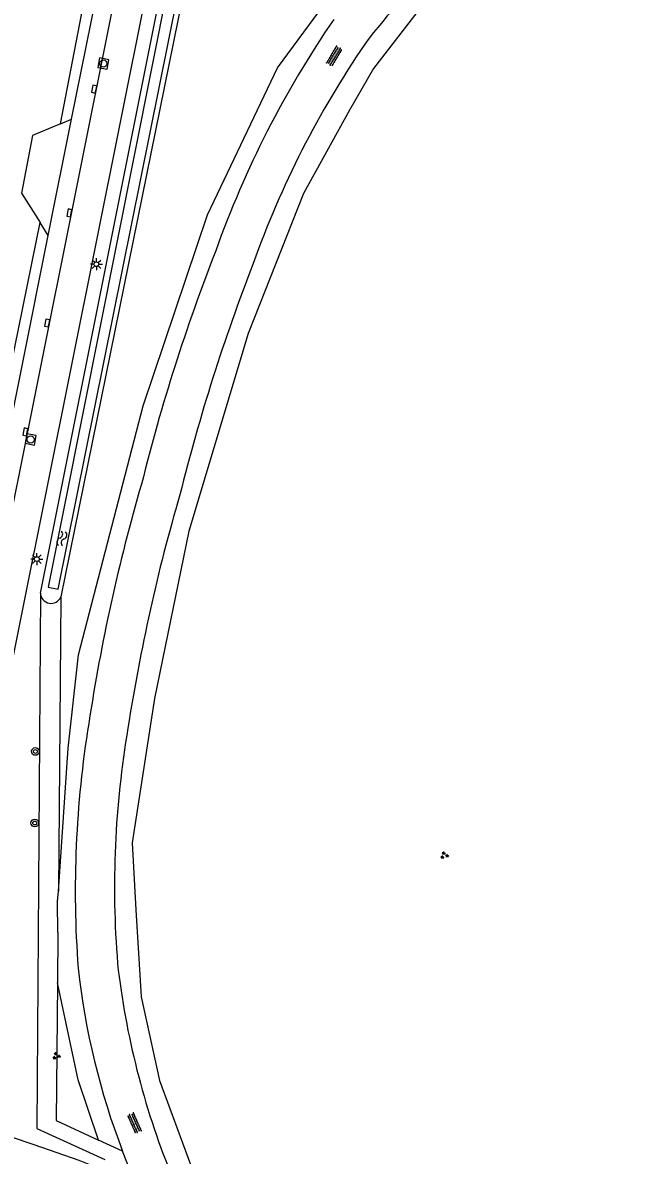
# Model space of a CAD drawing. Extents: x 124000 to 128010, y 398999 to 403000.
# Drawn here: x 127864 to 127928.3, y 399083 to 399201.1 of the extents above; entities that cross this region are included whole.
import ezdxf

# ---------------------------------------------------------------- set-up
doc = ezdxf.new("R2010")
doc.units = 0
for name, color, linetype in [('gg-afsc-erfafscheiding', 7, 'Continuous'), ('gg-knt-verharding', 7, 'Continuous'), ('gg-knt-verharding nz', 7, 'Continuous'), ('gg-kntw-bovenkant insteek waterloop', 7, 'Continuous'), ('gg-kntw-waterlijn', 7, 'Continuous'), ('gt-grn-groengrens', 7, 'Continuous'), ('gt-symb-boom', 7, 'Continuous'), ('gt-symb-groenvak', 7, 'Continuous'), ('gt-symb-kolk', 7, 'Continuous'), ('gt-symb-lichtmast', 7, 'Continuous'), ('gt-symb-overige verharding', 7, 'Continuous'), ('gt-symb-rioolschacht', 7, 'Continuous'), ('gt-symb-watersymbool', 7, 'Continuous')]:
    doc.layers.add(name, color=color, linetype=linetype)

# ---------------------------------------------------------------- blocks, each defined once
blk = doc.blocks.new('gt0-OVH')
at = {"layer": 'gt-symb-overige verharding'}
for points in [[(-0.97, 0.3), (-0.97, 0.31), (-0.96, 0.32), (-0.97, 0.33), (-0.97, 0.34), (-0.98, 0.35), (-0.99, 0.35), (-1, 0.36), (-1.01, 0.35), (-1.02, 0.35), (-1.03, 0.34), (-1.03, 0.33), (-1.04, 0.32), (-1.03, 0.31), (-1.03, 0.3), (-1.02, 0.29), (-1.01, 0.29), (-1, 0.28), (-0.99, 0.29), (-0.98, 0.29)], [(-0.87, 0.11), (-0.87, 0.12), (-0.86, 0.13), (-0.87, 0.14), (-0.87, 0.15), (-0.88, 0.16), (-0.89, 0.16), (-0.9, 0.16), (-0.91, 0.16), (-0.92, 0.16), (-0.93, 0.15), (-0.93, 0.14), (-0.94, 0.13), (-0.93, 0.12), (-0.93, 0.11), (-0.92, 0.1), (-0.91, 0.09), (-0.9, 0.09), (-0.89, 0.09), (-0.88, 0.1)], [(-0.77, 0.3), (-0.77, 0.31), (-0.76, 0.32), (-0.77, 0.33), (-0.77, 0.34), (-0.78, 0.35), (-0.79, 0.35), (-0.8, 0.36), (-0.81, 0.35), (-0.82, 0.35), (-0.83, 0.34), (-0.83, 0.33), (-0.84, 0.32), (-0.83, 0.31), (-0.83, 0.3), (-0.82, 0.29), (-0.81, 0.29), (-0.8, 0.28), (-0.79, 0.29), (-0.78, 0.29)], [(-0.67, 0.11), (-0.67, 0.12), (-0.66, 0.13), (-0.67, 0.14), (-0.67, 0.15), (-0.68, 0.16), (-0.69, 0.16), (-0.7, 0.16), (-0.71, 0.16), (-0.72, 0.16), (-0.73, 0.15), (-0.73, 0.14), (-0.74, 0.13), (-0.73, 0.12), (-0.73, 0.11), (-0.72, 0.1), (-0.71, 0.09), (-0.7, 0.09), (-0.69, 0.09), (-0.68, 0.1)], [(-0.57, 0.3), (-0.57, 0.31), (-0.56, 0.32), (-0.57, 0.33), (-0.57, 0.34), (-0.58, 0.35), (-0.59, 0.35), (-0.6, 0.36), (-0.61, 0.35), (-0.62, 0.35), (-0.63, 0.34), (-0.63, 0.33), (-0.64, 0.32), (-0.63, 0.31), (-0.63, 0.3), (-0.62, 0.29), (-0.61, 0.29), (-0.6, 0.28), (-0.59, 0.29), (-0.58, 0.29)], [(-0.47, 0.11), (-0.47, 0.12), (-0.46, 0.13), (-0.47, 0.14), (-0.47, 0.15), (-0.48, 0.16), (-0.49, 0.16), (-0.5, 0.16), (-0.51, 0.16), (-0.52, 0.16), (-0.53, 0.15), (-0.53, 0.14), (-0.54, 0.13), (-0.53, 0.12), (-0.53, 0.11), (-0.52, 0.1), (-0.51, 0.09), (-0.5, 0.09), (-0.49, 0.09), (-0.48, 0.1)], [(-0.37, 0.3), (-0.37, 0.31), (-0.36, 0.32), (-0.37, 0.33), (-0.37, 0.34), (-0.38, 0.35), (-0.39, 0.35), (-0.4, 0.36), (-0.41, 0.35), (-0.42, 0.35), (-0.43, 0.34), (-0.43, 0.33), (-0.44, 0.32), (-0.43, 0.31), (-0.43, 0.3), (-0.42, 0.29), (-0.41, 0.29), (-0.4, 0.28), (-0.39, 0.29), (-0.38, 0.29)], [(-0.27, 0.11), (-0.27, 0.12), (-0.26, 0.13), (-0.27, 0.14), (-0.27, 0.15), (-0.28, 0.16), (-0.29, 0.16), (-0.3, 0.16), (-0.31, 0.16), (-0.32, 0.16), (-0.33, 0.15), (-0.33, 0.14), (-0.34, 0.13), (-0.33, 0.12), (-0.33, 0.11), (-0.32, 0.1), (-0.31, 0.09), (-0.3, 0.09), (-0.29, 0.09), (-0.28, 0.1)], [(-0.17, 0.3), (-0.17, 0.31), (-0.16, 0.32), (-0.17, 0.33), (-0.17, 0.34), (-0.18, 0.35), (-0.19, 0.35), (-0.2, 0.36), (-0.21, 0.35), (-0.22, 0.35), (-0.23, 0.34), (-0.23, 0.33), (-0.24, 0.32), (-0.23, 0.31), (-0.23, 0.3), (-0.22, 0.29), (-0.21, 0.29), (-0.2, 0.28), (-0.19, 0.29), (-0.18, 0.29)], [(-0.07, 0.11), (-0.07, 0.12), (-0.06, 0.13), (-0.07, 0.14), (-0.07, 0.15), (-0.08, 0.16), (-0.09, 0.16), (-0.1, 0.16), (-0.11, 0.16), (-0.12, 0.16), (-0.13, 0.15), (-0.13, 0.14), (-0.14, 0.13), (-0.13, 0.12), (-0.13, 0.11), (-0.12, 0.1), (-0.11, 0.09), (-0.1, 0.09), (-0.09, 0.09), (-0.08, 0.1)], [(0.03, 0.3), (0.03, 0.31), (0.04, 0.32), (0.03, 0.33), (0.03, 0.34), (0.02, 0.35), (0.01, 0.35), (0, 0.36), (-0.01, 0.35), (-0.02, 0.35), (-0.03, 0.34), (-0.03, 0.33), (-0.04, 0.32), (-0.03, 0.31), (-0.03, 0.3), (-0.02, 0.29), (-0.01, 0.29), (0, 0.28), (0.01, 0.29), (0.02, 0.29)], [(0.13, 0.11), (0.13, 0.12), (0.14, 0.13), (0.13, 0.14), (0.13, 0.15), (0.12, 0.16), (0.11, 0.16), (0.1, 0.16), (0.09, 0.16), (0.08, 0.16), (0.07, 0.15), (0.07, 0.14), (0.06, 0.13), (0.07, 0.12), (0.07, 0.11), (0.08, 0.1), (0.09, 0.09), (0.1, 0.09), (0.11, 0.09), (0.12, 0.1)], [(0.23, 0.3), (0.23, 0.31), (0.24, 0.32), (0.23, 0.33), (0.23, 0.34), (0.22, 0.35), (0.21, 0.35), (0.2, 0.36), (0.19, 0.35), (0.18, 0.35), (0.17, 0.34), (0.17, 0.33), (0.16, 0.32), (0.17, 0.31), (0.17, 0.3), (0.18, 0.29), (0.19, 0.29), (0.2, 0.28), (0.21, 0.29), (0.22, 0.29)], [(0.33, 0.11), (0.33, 0.12), (0.34, 0.13), (0.33, 0.14), (0.33, 0.15), (0.32, 0.16), (0.31, 0.16), (0.3, 0.16), (0.29, 0.16), (0.28, 0.16), (0.27, 0.15), (0.27, 0.14), (0.26, 0.13), (0.27, 0.12), (0.27, 0.11), (0.28, 0.1), (0.29, 0.09), (0.3, 0.09), (0.31, 0.09), (0.32, 0.1)], [(0.43, 0.3), (0.43, 0.31), (0.44, 0.32), (0.43, 0.33), (0.43, 0.34), (0.42, 0.35), (0.41, 0.35), (0.4, 0.36), (0.39, 0.35), (0.38, 0.35), (0.37, 0.34), (0.37, 0.33), (0.36, 0.32), (0.37, 0.31), (0.37, 0.3), (0.38, 0.29), (0.39, 0.29), (0.4, 0.28), (0.41, 0.29), (0.42, 0.29)], [(0.53, 0.11), (0.53, 0.12), (0.54, 0.13), (0.53, 0.14), (0.53, 0.15), (0.52, 0.16), (0.51, 0.16), (0.5, 0.16), (0.49, 0.16), (0.48, 0.16), (0.47, 0.15), (0.47, 0.14), (0.46, 0.13), (0.47, 0.12), (0.47, 0.11), (0.48, 0.1), (0.49, 0.09), (0.5, 0.09), (0.51, 0.09), (0.52, 0.1)], [(0.63, 0.3), (0.63, 0.31), (0.64, 0.32), (0.63, 0.33), (0.63, 0.34), (0.62, 0.35), (0.61, 0.35), (0.6, 0.36), (0.59, 0.35), (0.58, 0.35), (0.57, 0.34), (0.57, 0.33), (0.56, 0.32), (0.57, 0.31), (0.57, 0.3), (0.58, 0.29), (0.59, 0.29), (0.6, 0.28), (0.61, 0.29), (0.62, 0.29)], [(0.73, 0.11), (0.73, 0.12), (0.74, 0.13), (0.73, 0.14), (0.73, 0.15), (0.72, 0.16), (0.71, 0.16), (0.7, 0.16), (0.69, 0.16), (0.68, 0.16), (0.67, 0.15), (0.67, 0.14), (0.66, 0.13), (0.67, 0.12), (0.67, 0.11), (0.68, 0.1), (0.69, 0.09), (0.7, 0.09), (0.71, 0.09), (0.72, 0.1)], [(0.83, 0.3), (0.83, 0.31), (0.84, 0.32), (0.83, 0.33), (0.83, 0.34), (0.82, 0.35), (0.81, 0.35), (0.8, 0.36), (0.79, 0.35), (0.78, 0.35), (0.77, 0.34), (0.77, 0.33), (0.76, 0.32), (0.77, 0.31), (0.77, 0.3), (0.78, 0.29), (0.79, 0.29), (0.8, 0.28), (0.81, 0.29), (0.82, 0.29)], [(0.93, 0.11), (0.93, 0.12), (0.94, 0.13), (0.93, 0.14), (0.93, 0.15), (0.92, 0.16), (0.91, 0.16), (0.9, 0.16), (0.89, 0.16), (0.88, 0.16), (0.87, 0.15), (0.87, 0.14), (0.86, 0.13), (0.87, 0.12), (0.87, 0.11), (0.88, 0.1), (0.89, 0.09), (0.9, 0.09), (0.91, 0.09), (0.92, 0.1)], [(1.03, 0.3), (1.03, 0.31), (1.04, 0.32), (1.03, 0.33), (1.03, 0.34), (1.02, 0.35), (1.01, 0.35), (1, 0.36), (0.99, 0.35), (0.98, 0.35), (0.97, 0.34), (0.97, 0.33), (0.96, 0.32), (0.97, 0.31), (0.97, 0.3), (0.98, 0.29), (0.99, 0.29), (1, 0.28), (1.01, 0.29), (1.02, 0.29)], [(-0.97, -0.14), (-0.97, -0.13), (-0.96, -0.12), (-0.97, -0.11), (-0.97, -0.1), (-0.98, -0.09), (-0.99, -0.09), (-1, -0.08), (-1.01, -0.09), (-1.02, -0.09), (-1.03, -0.1), (-1.03, -0.11), (-1.04, -0.12), (-1.03, -0.13), (-1.03, -0.14), (-1.02, -0.15), (-1.01, -0.15), (-1, -0.16), (-0.99, -0.15), (-0.98, -0.15)], [(-0.87, -0.33), (-0.87, -0.32), (-0.86, -0.31), (-0.87, -0.3), (-0.87, -0.29), (-0.88, -0.28), (-0.89, -0.28), (-0.9, -0.28), (-0.91, -0.28), (-0.92, -0.28), (-0.93, -0.29), (-0.93, -0.3), (-0.94, -0.31), (-0.93, -0.32), (-0.93, -0.33), (-0.92, -0.34), (-0.91, -0.35), (-0.9, -0.35), (-0.89, -0.35), (-0.88, -0.34)], [(-0.77, -0.14), (-0.77, -0.13), (-0.76, -0.12), (-0.77, -0.11), (-0.77, -0.1), (-0.78, -0.09), (-0.79, -0.09), (-0.8, -0.08), (-0.81, -0.09), (-0.82, -0.09), (-0.83, -0.1), (-0.83, -0.11), (-0.84, -0.12), (-0.83, -0.13), (-0.83, -0.14), (-0.82, -0.15), (-0.81, -0.15), (-0.8, -0.16), (-0.79, -0.15), (-0.78, -0.15)], [(-0.67, -0.33), (-0.67, -0.32), (-0.66, -0.31), (-0.67, -0.3), (-0.67, -0.29), (-0.68, -0.28), (-0.69, -0.28), (-0.7, -0.28), (-0.71, -0.28), (-0.72, -0.28), (-0.73, -0.29), (-0.73, -0.3), (-0.74, -0.31), (-0.73, -0.32), (-0.73, -0.33), (-0.72, -0.34), (-0.71, -0.35), (-0.7, -0.35), (-0.69, -0.35), (-0.68, -0.34)], [(-0.57, -0.14), (-0.57, -0.13), (-0.56, -0.12), (-0.57, -0.11), (-0.57, -0.1), (-0.58, -0.09), (-0.59, -0.09), (-0.6, -0.08), (-0.61, -0.09), (-0.62, -0.09), (-0.63, -0.1), (-0.63, -0.11), (-0.64, -0.12), (-0.63, -0.13), (-0.63, -0.14), (-0.62, -0.15), (-0.61, -0.15), (-0.6, -0.16), (-0.59, -0.15), (-0.58, -0.15)], [(-0.47, -0.33), (-0.47, -0.32), (-0.46, -0.31), (-0.47, -0.3), (-0.47, -0.29), (-0.48, -0.28), (-0.49, -0.28), (-0.5, -0.28), (-0.51, -0.28), (-0.52, -0.28), (-0.53, -0.29), (-0.53, -0.3), (-0.54, -0.31), (-0.53, -0.32), (-0.53, -0.33), (-0.52, -0.34), (-0.51, -0.35), (-0.5, -0.35), (-0.49, -0.35), (-0.48, -0.34)], [(-0.37, -0.14), (-0.37, -0.13), (-0.36, -0.12), (-0.37, -0.11), (-0.37, -0.1), (-0.38, -0.09), (-0.39, -0.09), (-0.4, -0.08), (-0.41, -0.09), (-0.42, -0.09), (-0.43, -0.1), (-0.43, -0.11), (-0.44, -0.12), (-0.43, -0.13), (-0.43, -0.14), (-0.42, -0.15), (-0.41, -0.15), (-0.4, -0.16), (-0.39, -0.15), (-0.38, -0.15)], [(-0.27, -0.33), (-0.27, -0.32), (-0.26, -0.31), (-0.27, -0.3), (-0.27, -0.29), (-0.28, -0.28), (-0.29, -0.28), (-0.3, -0.28), (-0.31, -0.28), (-0.32, -0.28), (-0.33, -0.29), (-0.33, -0.3), (-0.34, -0.31), (-0.33, -0.32), (-0.33, -0.33), (-0.32, -0.34), (-0.31, -0.35), (-0.3, -0.35), (-0.29, -0.35), (-0.28, -0.34)], [(-0.17, -0.14), (-0.17, -0.13), (-0.16, -0.12), (-0.17, -0.11), (-0.17, -0.1), (-0.18, -0.09), (-0.19, -0.09), (-0.2, -0.08), (-0.21, -0.09), (-0.22, -0.09), (-0.23, -0.1), (-0.23, -0.11), (-0.24, -0.12), (-0.23, -0.13), (-0.23, -0.14), (-0.22, -0.15), (-0.21, -0.15), (-0.2, -0.16), (-0.19, -0.15), (-0.18, -0.15)], [(-0.07, -0.33), (-0.07, -0.32), (-0.06, -0.31), (-0.07, -0.3), (-0.07, -0.29), (-0.08, -0.28), (-0.09, -0.28), (-0.1, -0.28), (-0.11, -0.28), (-0.12, -0.28), (-0.13, -0.29), (-0.13, -0.3), (-0.14, -0.31), (-0.13, -0.32), (-0.13, -0.33), (-0.12, -0.34), (-0.11, -0.35), (-0.1, -0.35), (-0.09, -0.35), (-0.08, -0.34)], [(0.03, -0.14), (0.03, -0.13), (0.04, -0.12), (0.03, -0.11), (0.03, -0.1), (0.02, -0.09), (0.01, -0.09), (0, -0.08), (-0.01, -0.09), (-0.02, -0.09), (-0.03, -0.1), (-0.03, -0.11), (-0.04, -0.12), (-0.03, -0.13), (-0.03, -0.14), (-0.02, -0.15), (-0.01, -0.15), (0, -0.16), (0.01, -0.15), (0.02, -0.15)], [(0.13, -0.33), (0.13, -0.32), (0.14, -0.31), (0.13, -0.3), (0.13, -0.29), (0.12, -0.28), (0.11, -0.28), (0.1, -0.28), (0.09, -0.28), (0.08, -0.28), (0.07, -0.29), (0.07, -0.3), (0.06, -0.31), (0.07, -0.32), (0.07, -0.33), (0.08, -0.34), (0.09, -0.35), (0.1, -0.35), (0.11, -0.35), (0.12, -0.34)], [(0.23, -0.14), (0.23, -0.13), (0.24, -0.12), (0.23, -0.11), (0.23, -0.1), (0.22, -0.09), (0.21, -0.09), (0.2, -0.08), (0.19, -0.09), (0.18, -0.09), (0.17, -0.1), (0.17, -0.11), (0.16, -0.12), (0.17, -0.13), (0.17, -0.14), (0.18, -0.15), (0.19, -0.15), (0.2, -0.16), (0.21, -0.15), (0.22, -0.15)], [(0.33, -0.33), (0.33, -0.32), (0.34, -0.31), (0.33, -0.3), (0.33, -0.29), (0.32, -0.28), (0.31, -0.28), (0.3, -0.28), (0.29, -0.28), (0.28, -0.28), (0.27, -0.29), (0.27, -0.3), (0.26, -0.31), (0.27, -0.32), (0.27, -0.33), (0.28, -0.34), (0.29, -0.35), (0.3, -0.35), (0.31, -0.35), (0.32, -0.34)], [(0.43, -0.14), (0.43, -0.13), (0.44, -0.12), (0.43, -0.11), (0.43, -0.1), (0.42, -0.09), (0.41, -0.09), (0.4, -0.08), (0.39, -0.09), (0.38, -0.09), (0.37, -0.1), (0.37, -0.11), (0.36, -0.12), (0.37, -0.13), (0.37, -0.14), (0.38, -0.15), (0.39, -0.15), (0.4, -0.16), (0.41, -0.15), (0.42, -0.15)], [(0.53, -0.33), (0.53, -0.32), (0.54, -0.31), (0.53, -0.3), (0.53, -0.29), (0.52, -0.28), (0.51, -0.28), (0.5, -0.28), (0.49, -0.28), (0.48, -0.28), (0.47, -0.29), (0.47, -0.3), (0.46, -0.31), (0.47, -0.32), (0.47, -0.33), (0.48, -0.34), (0.49, -0.35), (0.5, -0.35), (0.51, -0.35), (0.52, -0.34)], [(0.63, -0.14), (0.63, -0.13), (0.64, -0.12), (0.63, -0.11), (0.63, -0.1), (0.62, -0.09), (0.61, -0.09), (0.6, -0.08), (0.59, -0.09), (0.58, -0.09), (0.57, -0.1), (0.57, -0.11), (0.56, -0.12), (0.57, -0.13), (0.57, -0.14), (0.58, -0.15), (0.59, -0.15), (0.6, -0.16), (0.61, -0.15), (0.62, -0.15)], [(0.73, -0.33), (0.73, -0.32), (0.74, -0.31), (0.73, -0.3), (0.73, -0.29), (0.72, -0.28), (0.71, -0.28), (0.7, -0.28), (0.69, -0.28), (0.68, -0.28), (0.67, -0.29), (0.67, -0.3), (0.66, -0.31), (0.67, -0.32), (0.67, -0.33), (0.68, -0.34), (0.69, -0.35), (0.7, -0.35), (0.71, -0.35), (0.72, -0.34)], [(0.83, -0.14), (0.83, -0.13), (0.84, -0.12), (0.83, -0.11), (0.83, -0.1), (0.82, -0.09), (0.81, -0.09), (0.8, -0.08), (0.79, -0.09), (0.78, -0.09), (0.77, -0.1), (0.77, -0.11), (0.76, -0.12), (0.77, -0.13), (0.77, -0.14), (0.78, -0.15), (0.79, -0.15), (0.8, -0.16), (0.81, -0.15), (0.82, -0.15)], [(0.93, -0.33), (0.93, -0.32), (0.94, -0.31), (0.93, -0.3), (0.93, -0.29), (0.92, -0.28), (0.91, -0.28), (0.9, -0.28), (0.89, -0.28), (0.88, -0.28), (0.87, -0.29), (0.87, -0.3), (0.86, -0.31), (0.87, -0.32), (0.87, -0.33), (0.88, -0.34), (0.89, -0.35), (0.9, -0.35), (0.91, -0.35), (0.92, -0.34)], [(1.03, -0.14), (1.03, -0.13), (1.04, -0.12), (1.03, -0.11), (1.03, -0.1), (1.02, -0.09), (1.01, -0.09), (1, -0.08), (0.99, -0.09), (0.98, -0.09), (0.97, -0.1), (0.97, -0.11), (0.96, -0.12), (0.97, -0.13), (0.97, -0.14), (0.98, -0.15), (0.99, -0.15), (1, -0.16), (1.01, -0.15), (1.02, -0.15)]]:
    blk.add_lwpolyline(points, close=True, dxfattribs=at)
blk = doc.blocks.new('gt0-GRVAK')
at = {"layer": 'gt-symb-groenvak'}
for p, q in [((-0.11, 0.19), (-0.23, 0.24)), ((-0.18, 0.15), (0.09, 0.15)), ((-0.09, 0.21), (-0.16, 0.32)), ((-0.05, 0.21), (-0.05, 0.39)), ((0, 0.21), (0.06, 0.32)), ((0.01, 0.19), (0.13, 0.24)), ((0.26, -0.05), (0.2, 0.06)), ((0.3, -0.05), (0.3, 0.13)), ((0.35, -0.05), (0.41, 0.06)), ((-0.25, -0.23), (-0.36, -0.18)), ((-0.32, -0.26), (-0.05, -0.26)), ((-0.23, -0.21), (-0.29, -0.1)), ((-0.18, -0.2), (-0.18, -0.02)), ((-0.14, -0.21), (-0.07, -0.1)), ((-0.12, -0.23), (0, -0.18)), ((0.24, -0.07), (0.12, -0.02)), ((0.17, -0.11), (0.44, -0.11)), ((0.37, -0.07), (0.49, -0.02))]:
    blk.add_line(p, q, dxfattribs=at)
blk = doc.blocks.new('gt0-WA')
at = {"layer": 'gt-symb-watersymbool'}
for centre, start, end in [((-0.32, 0.02), 28.0725, 151.9275), ((0.43, 0.42), 208.0725, 331.9275), ((-0.32, -0.43), 28.0725, 151.9275), ((0.43, -0.03), 208.0725, 331.9275)]:
    blk.add_arc(centre, 0.425, start, end, dxfattribs=at)
blk = doc.blocks.new('gt0-KOLK')
at = {"layer": 'gt-symb-kolk'}
blk.add_lwpolyline([(0, 0), (0.38, 0), (0.38, 0.4), (-0.38, 0.4), (-0.38, 0), (0, 0)], dxfattribs=at)
blk = doc.blocks.new('gt0-LMAST')
at = {"layer": 'gt-symb-lichtmast'}
for p, q in [((-0.18, 0.17), (-0.45, 0.44)), ((-0.01, 0.25), (-0.01, 0.62)), ((0.17, 0.17), (0.44, 0.44)), ((-0.26, 0), (-0.63, 0)), ((-0.18, -0.18), (-0.45, -0.45)), ((-0.01, -0.25), (-0.01, -0.63)), ((0.44, -0.45), (0.17, -0.18)), ((0.24, 0), (0.62, 0))]:
    blk.add_line(p, q, dxfattribs=at)
blk.add_circle((-0.01, 0), 0.25, dxfattribs=at)
blk = doc.blocks.new('gt0-RS')
at = {"layer": 'gt-symb-rioolschacht'}
blk.add_lwpolyline([(-0.5, -0.5), (0.5, -0.5), (0.5, 0.5), (-0.5, 0.5)], close=True, dxfattribs=at)
blk.add_circle((0, 0), 0.375, dxfattribs=at)
blk = doc.blocks.new('gt0-BOOM')
at = {"layer": 'gt-symb-boom'}
for radius in [0.4, 0.2]:
    blk.add_circle((0, 0), radius, dxfattribs=at)

msp = doc.modelspace()

# ---------------------------------------------------------------- linework, layer by layer
at = {"layer": 'gg-afsc-erfafscheiding'}
msp.add_line((127855.64, 399130.29), (127865.83, 399180.25), dxfattribs=at)
msp.add_lwpolyline([(127867.94, 399190.53), (127873.98, 399221.78), (127871.84, 399222.12)], dxfattribs=at)
at = {"layer": 'gg-knt-verharding'}
for p, q in [((127854.23, 399091.24), (127885.34, 399246.12)), ((127869.11, 399191.02), (127876.21, 399226.3)), ((127867.94, 399190.53), (127869.11, 399191.02)), ((127866.68, 399178.91), (127865.83, 399180.25)), ((127857.15, 399131.43), (127866.68, 399178.91)), ((127875.27, 399081.32), (127874.42, 399083.44))]:
    msp.add_line(p, q, dxfattribs=at)
for points in [[(127867.94, 399190.53), (127865.04, 399189.33), (127863.89, 399183.3), (127865.83, 399180.25)], [(127873.02, 399081.21), (127869.92, 399082.45), (127865.2, 399084.09), (127860.44, 399085.69), (127855.37, 399087.26), (127855.03, 399087.46), (127854.54, 399087.86), (127854.13, 399088.33), (127853.78, 399089.01)]]:
    msp.add_lwpolyline(points, dxfattribs=at)
for centre, radius, start, end in [((127948.91, 399161.73), 61.64, 120.6956, 142.9629), ((127981.99, 399142.56), 103.82, 145.4657, 160.4542), ((127981.67, 399142.69), 99.35, 145.5761, 160.4192), ((128067.02, 399105.61), 196.41, 158.5969, 166.0481), ((128074.91, 399103.39), 200.45, 158.7665, 166.0046), ((128061.6, 399099.14), 192.87, 163.7935, 171.3869), ((128062.36, 399098.64), 189.58, 163.6954, 171.2301), ((127979.84, 399110.5), 110.34, 170.8586, 184.1574), ((127972.24, 399110.95), 98.65, 170.3144, 184.6246), ((127945.78, 399110.83), 76.43, 186.2575, 200.9972), ((127956.85, 399112.41), 83.48, 186.4719, 202.0046)]:
    msp.add_arc(centre, radius, start, end, dxfattribs=at)
at = {"layer": 'gg-knt-verharding nz'}
for p, q in [((127893.62, 399303.46), (127851.1, 399091.69)), ((127866.68, 399178.91), (127869.11, 399191.02))]:
    msp.add_line(p, q, dxfattribs=at)
at = {"layer": 'gg-kntw-bovenkant insteek waterloop'}
msp.add_line((127884.62, 399223.03), (127868, 399141.23), dxfattribs=at)
msp.add_lwpolyline([(127865.86, 399141.62), (127882.38, 399224.12), (127884.79, 399223.88)], dxfattribs=at)
msp.add_arc((127866.97, 399141.65), 1.11, 181.5474, 337.5844, dxfattribs=at)
at = {"layer": 'gg-kntw-waterlijn'}
msp.add_lwpolyline([(127882.79, 399223.21), (127866.67, 399142.23), (127867.71, 399142.02), (127884.04, 399222.96), (127882.79, 399223.21)], dxfattribs=at)
at = {"layer": 'gt-grn-groengrens'}
for p, q in [((127868, 399141.23), (127867.73, 399110.53)), ((127867.69, 399106.21), (127867.64, 399100.97)), ((127874.42, 399083.44), (127871.92, 399084.59))]:
    msp.add_line(p, q, dxfattribs=at)
for points in [[(127947.66, 399223.25), (127946.71, 399223.14), (127937.37, 399220.67), (127931.77, 399218.61), (127921.94, 399214.74), (127913.3, 399209.72), (127905.47, 399202.59), (127900.61, 399196.31), (127898.11, 399191.96), (127893.32, 399183.28), (127887.52, 399168.68), (127881.35, 399148.06), (127877.77, 399130.63), (127875.43, 399115.58), (127875.8, 399108.6), (127876.37, 399099.52), (127878.29, 399090.78), (127881.53, 399082.05)], [(127867.73, 399110.53), (127868.76, 399125.43), (127869.83, 399135.17), (127876.58, 399161.13), (127883.29, 399181.06), (127890.6, 399196.38), (127898.84, 399207.57), (127901.76, 399210.25)], [(127865.86, 399141.62), (127865.48, 399085.78), (127872.57, 399082.55)], [(127867.69, 399106.21), (127867.65, 399109.47), (127867.73, 399110.53)], [(127867.64, 399100.97), (127867.51, 399086.62), (127871.92, 399084.59)], [(127871.92, 399084.59), (127869.8, 399090.86), (127867.64, 399100.97)]]:
    msp.add_lwpolyline(points, dxfattribs=at)

# ---------------------------------------------------------------- block references
at = {"layer": 'gt-symb-boom'}
for p in [(127865.34, 399125.1), (127865.27, 399117.64)]:
    msp.add_blockref('gt0-BOOM', p, dxfattribs=at)
at = {"layer": 'gt-symb-groenvak'}
for p in [(127907.99, 399114.27), (127867.51, 399093.36)]:
    msp.add_blockref('gt0-GRVAK', p, dxfattribs=at)
at = {"layer": 'gt-symb-kolk'}
for p, rotation in [((127871.66, 399194.12), 78.70129979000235), ((127869.07, 399181.21), 78.70129979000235), ((127866.76, 399169.73), 78.70129979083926), ((127864.48, 399158.38), 78.7012997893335)]:
    msp.add_blockref('gt0-KOLK', p, dxfattribs=dict(at, rotation=rotation))
at = {"layer": 'gt-symb-lichtmast'}
for p in [(127871.71, 399175.9), (127865.5, 399145.16)]:
    msp.add_blockref('gt0-LMAST', p, dxfattribs=at)
at = {"layer": 'gt-symb-overige verharding'}
for p, rotation in [((127896.52, 399197.6), 58.79050908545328), ((127875.67, 399086.36), -65.9734934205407)]:
    msp.add_blockref('gt0-OVH', p, dxfattribs=dict(at, rotation=rotation))
at = {"layer": 'gt-symb-rioolschacht'}
for p, rotation in [((127872.42, 399196.82), -10.545734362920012), ((127864.84, 399157.63), -10.54573436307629)]:
    msp.add_blockref('gt0-RS', p, dxfattribs=dict(at, rotation=rotation))
at = {"layer": 'gt-symb-watersymbool', "rotation": 78.70129979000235}
msp.add_blockref('gt0-WA', (127868.09, 399147.25), dxfattribs=at)

doc.saveas('drawing.dxf')
